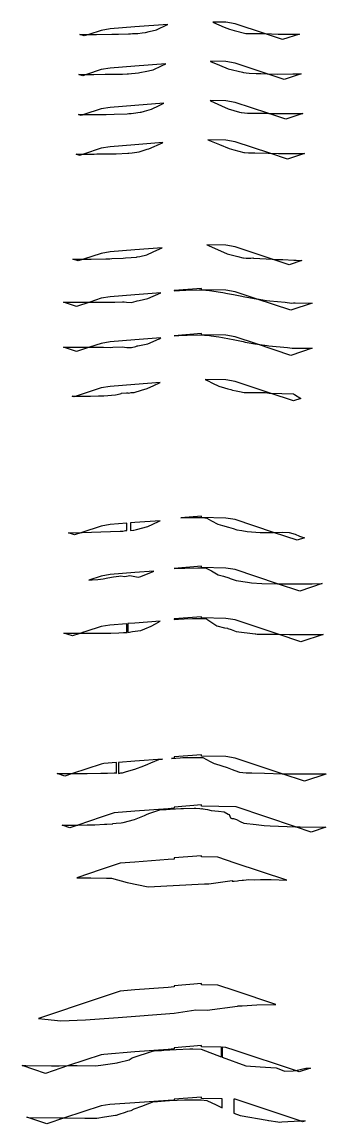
# Model space of a CAD drawing. Extents: x 1374859 to 1376773, y 382242 to 389804.
# Drawn here: x 1374859 to 1375128, y 383118 to 384095 of the extents above; entities that cross this region are included whole.
import ezdxf

# ---------------------------------------------------------------- set-up
doc = ezdxf.new("R2010")
doc.units = 0
doc.layers.add('T_Vehicle Path Lt Major', color=7, linetype='Continuous')
doc.layers.add('T_Vehicle Path Rt', color=7, linetype='Continuous')

msp = doc.modelspace()

# ---------------------------------------------------------------- linework, layer by layer
at = {"layer": 'T_Vehicle Path Lt Major'}
for points in [[(1374917.98, 384083.87), (1374924.85, 384083.92), (1374938.43, 384084.01), (1374942.29, 384084.03), (1374944.41, 384084.12), (1374953.25, 384084.48), (1374955.12, 384084.56), (1374956.9, 384084.63), (1374961.58, 384084.72), (1374965.49, 384085.31), (1374968.34, 384085.67), (1374971.54, 384086.34), (1374978.18, 384088), (1374987.73, 384092.6), (1374988.13, 384092.79), (1374958.88, 384090.53), (1374936.92, 384088.84), (1374928.87, 384087.5)], [(1374910.13, 384083.8), (1374911.06, 384083.81), (1374917.98, 384083.87), (1374913.96, 384082.53)], [(1374916.09, 384048.41), (1374922.6, 384048.43), (1374932.66, 384048.56), (1374941.5, 384048.74), (1374948.03, 384048.81), (1374952.21, 384048.88), (1374953.16, 384048.95), (1374955.92, 384049.23), (1374959.26, 384049.43), (1374962.13, 384049.99), (1374963.25, 384050.16), (1374964.83, 384050.4), (1374967.93, 384051.07), (1374975, 384052.6), (1374982.62, 384056.13), (1374986.34, 384057.82), (1374958.88, 384055.7), (1374936.92, 384054.01), (1374928.87, 384052.67)], [(1374909.28, 384048.38), (1374916.09, 384048.41), (1374912.65, 384047.26)], [(1374913.77, 384012.82), (1374922.94, 384012.89), (1374933.37, 384013.06), (1374940.6, 384013.13), (1374952.15, 384013.63), (1374953.47, 384013.71), (1374955.54, 384013.92), (1374957.81, 384014.25), (1374963.63, 384014.87), (1374964.49, 384015.01), (1374967.4, 384015.85), (1374973.62, 384017.63), (1374980.51, 384020.84), (1374984.68, 384022.87), (1374958.88, 384020.89), (1374936.92, 384019.19), (1374928.87, 384017.85)], [(1374908.93, 384012.78), (1374913.77, 384012.82), (1374911.29, 384011.99)], [(1374913.21, 383977.82), (1374921.35, 383977.88), (1374922.77, 383977.89), (1374925.1, 383977.92), (1374939.67, 383978.1), (1374942.3, 383978.2), (1374952.54, 383978.77), (1374953.67, 383978.64), (1374956.62, 383978.92), (1374962.6, 383979.9), (1374962.83, 383979.97), (1374969.7, 383982.07), (1374971.3, 383982.5), (1374983.27, 383987.85), (1374983.56, 383987.97), (1374958.88, 383986.07), (1374936.92, 383984.38), (1374928.87, 383983.04)], [(1374906.82, 383977.77), (1374913.21, 383977.82), (1374909.94, 383976.73)], [(1374913.42, 383884.73), (1374920.19, 383884.74), (1374933.14, 383885.05), (1374936.62, 383885.13), (1374938.45, 383885.21), (1374948.43, 383885.73), (1374950.5, 383885.85), (1374955.72, 383886.17), (1374960.36, 383886.61), (1374960.84, 383886.66), (1374963.26, 383887.21), (1374969.46, 383888.5), (1374975.21, 383891.15), (1374978.48, 383892.56), (1374983.1, 383894.78), (1374958.88, 383892.92), (1374936.92, 383891.22), (1374928.87, 383889.88)], [(1374903.8, 383884.72), (1374906.71, 383884.72), (1374913.42, 383884.73), (1374908.59, 383883.12)], [(1374918.84, 383846.73), (1374920.32, 383846.69), (1374926, 383846.67), (1374937.27, 383846.59), (1374941.05, 383846.72), (1374948.02, 383846.91), (1374949.27, 383846.87), (1374951.51, 383846.58), (1374955.91, 383846.3), (1374959.98, 383847.45), (1374961.01, 383847.77), (1374962.8, 383848.13), (1374970.33, 383849.76), (1374982.03, 383854.89), (1374958.88, 383853.1), (1374936.92, 383851.41), (1374928.87, 383850.07)], [(1374895.72, 383846.7), (1374917.78, 383846.75), (1374918.84, 383846.73), (1374907.24, 383842.86)], [(1374918.73, 383806.7), (1374920.51, 383806.65), (1374931.19, 383806.61), (1374937.25, 383806.57), (1374939.27, 383806.64), (1374948.09, 383806.87), (1374949.68, 383806.83), (1374951.79, 383806.55), (1374955.94, 383806.29), (1374959.78, 383807.38), (1374961.06, 383807.77), (1374961.61, 383807.88), (1374970.36, 383809.77), (1374980.57, 383814.25), (1374982.04, 383814.89), (1374958.88, 383813.11), (1374936.92, 383811.42), (1374928.87, 383810.08)], [(1374895.61, 383806.72), (1374915.75, 383806.77), (1374918.73, 383806.7), (1374907.21, 383802.85)], [(1374906.72, 383763.19), (1374919.69, 383763.33), (1374926.77, 383763.45), (1374931.44, 383763.5), (1374941.67, 383764.48), (1374945.73, 383765.45), (1374946.61, 383765.66), (1374946.93, 383765.87), (1374951.39, 383766.18), (1374952.54, 383766.12), (1374953.42, 383765.91), (1374955.7, 383766.41), (1374958.29, 383766.64), (1374964.66, 383768.47), (1374969.88, 383770.1), (1374975.71, 383772.72), (1374981.39, 383775.34), (1374958.88, 383773.61), (1374936.92, 383771.92), (1374928.87, 383770.57)], [(1374903.22, 383763.15), (1374906.72, 383763.19), (1374904.91, 383762.59)], [(1374955.05, 383650.89), (1374955.05, 383644.18), (1374957.81, 383644.63), (1374957.88, 383644.62), (1374960.25, 383645.23), (1374970.34, 383647.74), (1374979.75, 383652.18), (1374981.3, 383652.92), (1374958.88, 383651.19)], [(1374911.76, 383642.45), (1374912.1, 383642.46), (1374928.74, 383642.97), (1374945.83, 383643.67), (1374948.33, 383643.79), (1374950.57, 383644.15), (1374951.78, 383644.14), (1374951.78, 383650.64), (1374936.92, 383649.5), (1374928.87, 383648.15)], [(1374899.94, 383642.13), (1374901.03, 383642.16), (1374911.76, 383642.45), (1374905.37, 383640.32)], [(1374917.93, 383600.2), (1374921.03, 383600.41), (1374926, 383600.84), (1374930.86, 383601.53), (1374934.86, 383602.22), (1374940.02, 383603.22), (1374944.72, 383603.86), (1374946.13, 383604.12), (1374949.88, 383603.54), (1374954.31, 383604.32), (1374961.69, 383602.97), (1374964.11, 383603.52), (1374974.98, 383607.94), (1374975.73, 383608.18), (1374958.88, 383606.88), (1374936.92, 383605.19), (1374928.87, 383603.85)], [(1374911.1, 383553.26), (1374921.7, 383553.25), (1374932.86, 383553.24), (1374937.5, 383553.23), (1374944.64, 383553.49), (1374948.79, 383553.75), (1374949.43, 383553.71), (1374950.67, 383553.79), (1374951.35, 383553.87), (1374951.74, 383553.92), (1374951.89, 383553.97), (1374951.89, 383561.65), (1374936.58, 383560.47), (1374928.87, 383559.19), (1374915.47, 383554.72), (1374913.39, 383554.03)], [(1374952.76, 383561.72), (1374952.76, 383553.94), (1374956.67, 383554.81), (1374961.66, 383555.42), (1374964.07, 383555.75), (1374967.64, 383557.22), (1374973.31, 383559.47), (1374977.09, 383561.67), (1374981.44, 383563.93), (1374958.88, 383562.19)], [(1374895.94, 383553.29), (1374898.16, 383553.28), (1374907, 383553.27), (1374911.1, 383553.26), (1374909.35, 383552.68), (1374903.56, 383550.75)], [(1374903.73, 383428.9), (1374911.2, 383428.92), (1374916.6, 383428.94), (1374928.58, 383429.17), (1374934.72, 383429.29), (1374940.47, 383429.48), (1374941.88, 383429.43), (1374942.49, 383429.1), (1374942.49, 383438.56), (1374931.42, 383437.7), (1374928.87, 383437.28)], [(1374944.3, 383438.7), (1374944.3, 383428.96), (1374944.85, 383429.08), (1374945.67, 383429.31), (1374946.39, 383429.39), (1374947.82, 383429.55), (1374948.7, 383429.71), (1374951.54, 383430.57), (1374958.93, 383432.74), (1374966.9, 383435.75), (1374970.48, 383437.09), (1374972.99, 383438.2), (1374980.17, 383441.35), (1374982.48, 383441.61), (1374983.29, 383441.7), (1374958.88, 383439.82)], [(1374890.02, 383428.9), (1374893.24, 383428.86), (1374903.73, 383428.9), (1374896.87, 383426.61)], [(1374908.19, 383383.16), (1374916.58, 383383.26), (1374923.42, 383383.49), (1374932.06, 383383.91), (1374933.97, 383383.97), (1374938.78, 383384.37), (1374939.23, 383384.41), (1374939.46, 383384.43), (1374942.42, 383384.75), (1374946.74, 383385.16), (1374948.49, 383385.59), (1374958.59, 383388.07), (1374967.47, 383391.79), (1374969.93, 383392.83), (1374972.07, 383393.62), (1374980.97, 383396.65), (1374984.37, 383396.9), (1374986.71, 383397.1), (1374987.66, 383397.16), (1374988.06, 383397.2), (1374990.31, 383397.32), (1374999.68, 383397.79), (1375002.04, 383397.86), (1375011.45, 383398.09), (1375011.96, 383398.09), (1375013.09, 383398.09), (1375016.4, 383397.83), (1375018.38, 383397.62), (1375018.44, 383397.81), (1375019.17, 383397.57), (1375023.23, 383397.08), (1375026.55, 383396.21), (1375033.1, 383395.37), (1375038.09, 383394.87), (1375041.7, 383392.88), (1375042.42, 383392.63), (1375043.67, 383389.47), (1375044.79, 383388.98), (1375046.27, 383389), (1375049.02, 383388.08), (1375052.35, 383386.45), (1375055.44, 383384.98), (1375066.52, 383383.76), (1375073.43, 383382.67), (1375078.97, 383382.44), (1375101.34, 383381.64), (1375048.82, 383399.27), (1375017.88, 383399.89), (1375017.87, 383400.97), (1374993.87, 383399.12), (1374993.86, 383398.04), (1374988.36, 383397.62), (1374958.88, 383395.35), (1374940.49, 383393.93), (1374928.87, 383390.06)], [(1374894.51, 383383.02), (1374902.97, 383383.1), (1374908.19, 383383.16), (1374901.13, 383380.81)], [(1374907.4, 383336.54), (1374919.89, 383336.5), (1374933.81, 383336.03), (1374936.77, 383336.18), (1374938.19, 383336.01), (1374952.11, 383332.14), (1374970.78, 383328.55), (1375020.53, 383331.01), (1375023.57, 383331.01), (1375024.36, 383331.08), (1375045.12, 383334.07), (1375045.15, 383333.45), (1375046.92, 383333.49), (1375049.79, 383333.86), (1375051.05, 383333.93), (1375053.99, 383334.29), (1375055.18, 383334.38), (1375057.72, 383334.77), (1375059.96, 383334.81), (1375064.96, 383334.75), (1375070.36, 383335.06), (1375078.86, 383334.87), (1375079.69, 383334.82), (1375093.65, 383334.22), (1375047.87, 383349.48), (1375032.34, 383354.66), (1375017.88, 383354.95), (1375017.87, 383356.03), (1374993.87, 383354.18), (1374993.86, 383353.09), (1374988.36, 383352.67), (1374958.88, 383350.4), (1374945.99, 383349.41), (1374928.87, 383343.7)], [(1374873.33, 383211.85), (1374893.13, 383209.59), (1374914.99, 383210.68), (1374944.18, 383212.66), (1374993.89, 383216.38), (1375012.97, 383219.41), (1375023.03, 383219.08), (1375049.85, 383222.7), (1375050.03, 383222.82), (1375050.56, 383222.83), (1375054.03, 383222.87), (1375067.13, 383223.98), (1375084.02, 383224.09), (1375047.87, 383236.14), (1375032.34, 383241.32), (1375017.88, 383241.61), (1375017.87, 383242.69), (1374993.87, 383240.84), (1374993.86, 383239.76), (1374988.36, 383239.34), (1374958.88, 383237.07), (1374945.99, 383236.07), (1374928.87, 383230.37), (1374925.49, 383229.24)], [(1374900.14, 383169.95), (1374907.72, 383169.99), (1374923.93, 383169.7), (1374928.72, 383170.35), (1374939.08, 383171.96), (1374943.28, 383172.54), (1374944.07, 383172.78), (1374953.93, 383175.08), (1374956.43, 383176.83), (1374975.43, 383182.95), (1374975.83, 383183.08), (1374976.06, 383183.1), (1374982.58, 383183.53), (1374983.48, 383183.59), (1374984.55, 383183.66), (1374984.56, 383183.66), (1374984.59, 383183.66), (1374995.58, 383184.24), (1375007.5, 383184.75), (1375007.54, 383184.76), (1375007.54, 383184.76), (1375008.78, 383184.8), (1375008.83, 383184.8), (1375010.36, 383184.76), (1375017.71, 383184.59), (1375035.42, 383177.67), (1375035.71, 383177.55), (1375035.79, 383177.52), (1375035.79, 383186.25), (1375017.88, 383186.61), (1375017.87, 383187.69), (1374993.87, 383185.84), (1374993.86, 383184.76), (1374988.36, 383184.34), (1374958.88, 383182.06), (1374931.42, 383179.95), (1374928.87, 383179.52)], [(1374858.83, 383170.11), (1374862.24, 383170.03), (1374884.91, 383169.89), (1374891.76, 383169.89), (1374900.14, 383169.95), (1374879.73, 383163.14)], [(1374896.59, 383123.57), (1374914.46, 383123.5), (1374925.06, 383123.49), (1374932.11, 383124.52), (1374941.74, 383125.95), (1374942.56, 383126.16), (1374944.97, 383126.92), (1374950.73, 383128.67), (1374952.62, 383129.62), (1374955.49, 383130.26), (1374958.23, 383131.62), (1374965.09, 383134.17), (1374975.75, 383138.11), (1374978.99, 383138.32), (1374982.07, 383138.52), (1374989.59, 383138.93), (1374996.3, 383139.32), (1375002.86, 383139.52), (1375008.19, 383139.69), (1375009.92, 383139.73), (1375012.73, 383139.8), (1375017.58, 383139.53), (1375022.84, 383139.21), (1375030.88, 383135.17), (1375036.18, 383132.45), (1375036.18, 383140.48), (1375017.88, 383140.84), (1375017.87, 383141.92), (1374993.87, 383140.39), (1374993.86, 383139.3), (1374988.36, 383138.95), (1374958.88, 383137.06), (1374936.76, 383135.65), (1374928.87, 383134.33)], [(1374863.09, 383124.16), (1374864.78, 383124.13), (1374892.08, 383123.59), (1374896.59, 383123.57), (1374880.72, 383118.28)]]:
    msp.add_lwpolyline(points, close=True, dxfattribs=at)
at = {"layer": 'T_Vehicle Path Rt'}
for points in [[(1375028.16, 384094.87), (1375028.75, 384094.58), (1375038.14, 384090.41), (1375042.73, 384088.42), (1375047.09, 384087.31), (1375057.25, 384084.83), (1375058.35, 384084.8), (1375061.21, 384084.84), (1375066.01, 384084.81), (1375070.72, 384084.72), (1375071.45, 384084.7), (1375073.87, 384084.61), (1375047.87, 384093.27), (1375039.69, 384094.64)], [(1375073.87, 384084.61), (1375074.09, 384084.6), (1375085.95, 384084.16), (1375090.43, 384084.2), (1375104.95, 384084.26), (1375089.94, 384079.25)], [(1375025.94, 384060.08), (1375026.1, 384059.99), (1375033.92, 384056.68), (1375041.67, 384053.35), (1375054.24, 384050.48), (1375055.33, 384050.23), (1375055.49, 384050.22), (1375057.51, 384049.76), (1375060.24, 384049.55), (1375066.33, 384049.4), (1375068.81, 384049.24), (1375069.21, 384049.21), (1375070.54, 384049.16), (1375076.27, 384048.98), (1375047.87, 384058.44), (1375039.69, 384059.81)], [(1375076.27, 384048.98), (1375085.76, 384048.67), (1375098.9, 384048.87), (1375106.29, 384048.94), (1375091.34, 384043.96)], [(1375025.55, 384025.28), (1375025.91, 384025.1), (1375035.57, 384020.69), (1375041.73, 384017.8), (1375051.79, 384015.01), (1375053.13, 384014.64), (1375053.31, 384014.62), (1375058.7, 384014.03), (1375066.26, 384014.03), (1375068.45, 384014.02), (1375076.88, 384013.96), (1375047.87, 384023.63), (1375039.69, 384024.99)], [(1375076.88, 384013.96), (1375077.8, 384013.95), (1375086.22, 384013.85), (1375104.03, 384013.71), (1375107.91, 384013.7), (1375092.78, 384008.66)], [(1375023.5, 383990.5), (1375033.91, 383986.27), (1375042.46, 383982.85), (1375046.64, 383981.73), (1375055.42, 383979.39), (1375056.13, 383979.3), (1375059.69, 383978.91), (1375064.22, 383978.97), (1375065.39, 383979), (1375077.15, 383978.63), (1375078.56, 383978.58), (1375047.87, 383988.81), (1375039.69, 383990.18)], [(1375078.56, 383978.58), (1375086.24, 383978.35), (1375096.27, 383978.36), (1375109.39, 383978.42), (1375094.22, 383973.36)], [(1375022.76, 383897.36), (1375023.51, 383897.18), (1375024.14, 383896.9), (1375040.68, 383889.45), (1375050.23, 383887.05), (1375054.68, 383886.01), (1375055.22, 383885.92), (1375057.67, 383885.56), (1375061.75, 383885.57), (1375063.46, 383885.77), (1375063.98, 383885.67), (1375064.23, 383885.65), (1375064.37, 383885.64), (1375080.78, 383884.69), (1375047.87, 383895.66), (1375039.69, 383897.02)], [(1375080.78, 383884.69), (1375083.75, 383884.52), (1375090.06, 383884.33), (1375099.92, 383883.91), (1375101.83, 383883.71), (1375106.81, 383883.44), (1375095.67, 383879.73)], [(1374993.87, 383856.75), (1375003.35, 383857.32), (1375003.73, 383857.34), (1375004.11, 383857.35), (1375015.92, 383857.54), (1375021.05, 383857.4), (1375021.35, 383857.39), (1375021.79, 383857.35), (1375022.09, 383857.33), (1375023.3, 383857.14), (1375032.65, 383855.85), (1375036.89, 383855.14), (1375041.17, 383854.31), (1375046.21, 383853.39), (1375052.35, 383852.1), (1375056.35, 383851.34), (1375059.87, 383850.74), (1375064.66, 383849.94), (1375066.49, 383849.64), (1375047.87, 383855.85), (1375039.69, 383857.21), (1375017.88, 383857.65), (1375017.87, 383858.73), (1374993.87, 383856.88)], [(1375066.49, 383849.64), (1375069.06, 383849.22), (1375075.57, 383848.21), (1375078.7, 383847.7), (1375092.19, 383846.49), (1375097.88, 383845.84), (1375099.66, 383845.89), (1375101, 383845.87), (1375115.97, 383845.73), (1375097.1, 383839.44)], [(1374993.87, 383816.75), (1375002.25, 383817.26), (1375003.72, 383817.34), (1375005.2, 383817.37), (1375015.91, 383817.54), (1375020.56, 383817.41), (1375021.34, 383817.4), (1375022.5, 383817.28), (1375023.26, 383817.23), (1375026.42, 383816.74), (1375033.47, 383815.77), (1375036.66, 383815.24), (1375042.67, 383814.07), (1375045.94, 383813.47), (1375054.79, 383811.61), (1375056.79, 383811.23), (1375058.55, 383810.93), (1375065.23, 383809.81), (1375066.74, 383809.56), (1375047.87, 383815.85), (1375039.69, 383817.22), (1375017.88, 383817.65), (1375017.87, 383818.74), (1374993.87, 383816.88)], [(1375066.74, 383809.56), (1375067.52, 383809.44), (1375076.1, 383808.1), (1375077.71, 383807.84), (1375094.36, 383806.35), (1375098.36, 383805.89), (1375099.61, 383805.93), (1375100.55, 383805.92), (1375116.13, 383805.77), (1375097.13, 383799.43)], [(1375021.3, 383778.08), (1375023.06, 383777.23), (1375023.38, 383777.07), (1375027.67, 383774.95), (1375033.31, 383772.15), (1375038.41, 383770.78), (1375041.38, 383769.9), (1375044.1, 383769.06), (1375045.54, 383768.75), (1375048.82, 383767.93), (1375051.81, 383767.4), (1375055.94, 383766.68), (1375074.52, 383766.4), (1375076.46, 383766.31), (1375078.01, 383766.03), (1375078.92, 383766), (1375047.87, 383776.35), (1375039.69, 383777.71)], [(1375078.92, 383766), (1375099.42, 383765.43), (1375100.35, 383764.91), (1375105.92, 383761.27), (1375099.52, 383759.14)], [(1374999.58, 383655.4), (1375003.11, 383655.63), (1375008.41, 383655.71), (1375015.38, 383655.81), (1375017.92, 383655.69), (1375020.99, 383655.55), (1375021.94, 383655.34), (1375022.67, 383655.16), (1375026.94, 383652.77), (1375032.39, 383649.77), (1375036.66, 383648.63), (1375041.79, 383647.22), (1375044.12, 383646.53), (1375046.01, 383646.01), (1375049.24, 383644.84), (1375053.68, 383644.31), (1375058.45, 383643.5), (1375069.93, 383642.61), (1375074.46, 383642.39), (1375080.68, 383642.61), (1375081.82, 383642.61), (1375047.87, 383653.93), (1375039.69, 383655.29), (1375017.88, 383655.73), (1375017.87, 383656.81)], [(1375081.82, 383642.61), (1375089.41, 383642.63), (1375095.62, 383642.37), (1375101.09, 383640.96), (1375104.9, 383639.11), (1375109.36, 383637.78), (1375102.84, 383635.61)], [(1374993.87, 383610.42), (1375002.7, 383610.9), (1375003.14, 383610.91), (1375014.84, 383611.21), (1375015.18, 383611.2), (1375021.11, 383611.11), (1375021.3, 383611.03), (1375022.71, 383610.68), (1375026.72, 383608.63), (1375032.72, 383605.06), (1375037.56, 383603.63), (1375042.14, 383602.27), (1375043.29, 383601.79), (1375048.81, 383599.83), (1375058.7, 383598.58), (1375062.41, 383597.94), (1375071.47, 383597.24), (1375085.48, 383597.09), (1375047.87, 383609.62), (1375039.69, 383610.99), (1375017.88, 383611.42), (1375017.87, 383612.51), (1374993.87, 383610.65)], [(1375085.48, 383597.09), (1375088.08, 383597.06), (1375099.29, 383597.02), (1375115.98, 383596.96), (1375124.99, 383597.16), (1375105.12, 383590.54)], [(1374993.87, 383565.48), (1374997.63, 383565.68), (1375002.52, 383565.97), (1375010.1, 383566.18), (1375014.56, 383566.29), (1375018.79, 383566.19), (1375020.99, 383566.14), (1375022.32, 383565.83), (1375022.62, 383565.76), (1375025.43, 383563.87), (1375031.61, 383559.74), (1375038.47, 383558.11), (1375040.89, 383557.63), (1375041.32, 383557.43), (1375044.16, 383556.4), (1375048.6, 383554.82), (1375065.51, 383552.67), (1375066.03, 383552.58), (1375067.31, 383552.48), (1375085.82, 383552.28), (1375047.87, 383564.93), (1375039.69, 383566.3), (1375017.88, 383566.73), (1375017.87, 383567.82), (1374993.87, 383565.96)], [(1375085.82, 383552.28), (1375095.95, 383552.17), (1375097.4, 383552.17), (1375125.82, 383552.06), (1375106.15, 383545.51)], [(1374991.31, 383442.32), (1374999.06, 383442.79), (1375001.33, 383442.94), (1375010.99, 383443.1), (1375013.32, 383443.14), (1375016.75, 383443.06), (1375019.03, 383443), (1375025.67, 383439.64), (1375029.11, 383437.88), (1375030.33, 383437.52), (1375040.66, 383434.34), (1375045.26, 383432.53), (1375047.66, 383431.58), (1375051.69, 383430), (1375057.46, 383429.4), (1375062.5, 383429.4), (1375073.72, 383429.04), (1375089.43, 383428.71), (1375047.87, 383442.56), (1375039.69, 383443.93), (1375017.88, 383444.36), (1375017.87, 383445.45), (1374993.87, 383443.59), (1374993.86, 383442.51)], [(1375089.43, 383428.71), (1375093.59, 383428.62), (1375103.65, 383428.54), (1375123.84, 383428.62), (1375128.36, 383428.48), (1375128.36, 383428.4), (1375109.36, 383422.07)], [(1375101.34, 383381.64), (1375102.74, 383381.59), (1375105.4, 383381.55), (1375128.09, 383381.24), (1375115.27, 383376.96)], [(1375036.17, 383186.24), (1375036.17, 383177.36), (1375057.36, 383169.84), (1375070.11, 383168.9), (1375084.25, 383167.98), (1375085.22, 383167.76), (1375091.62, 383165.09), (1375099.2, 383165.4), (1375101.43, 383165.55), (1375047.87, 383183.4), (1375039.55, 383186.17)], [(1375101.43, 383165.55), (1375101.63, 383165.56), (1375110.55, 383167.68), (1375110.77, 383167.75), (1375114.52, 383167.76), (1375104.65, 383164.47)], [(1375046.76, 383140.26), (1375046.76, 383127.96), (1375052.24, 383125.72), (1375076.23, 383121.54), (1375077.37, 383121.42), (1375077.76, 383121.34), (1375085.79, 383120.19), (1375086.89, 383120.01), (1375089.33, 383120.27), (1375105.38, 383121.04), (1375047.87, 383140.21), (1375047.63, 383140.25)], [(1375105.38, 383121.04), (1375105.53, 383121.04), (1375109.87, 383121.01), (1375107.67, 383120.27)]]:
    msp.add_lwpolyline(points, close=True, dxfattribs=at)

doc.saveas('drawing.dxf')
